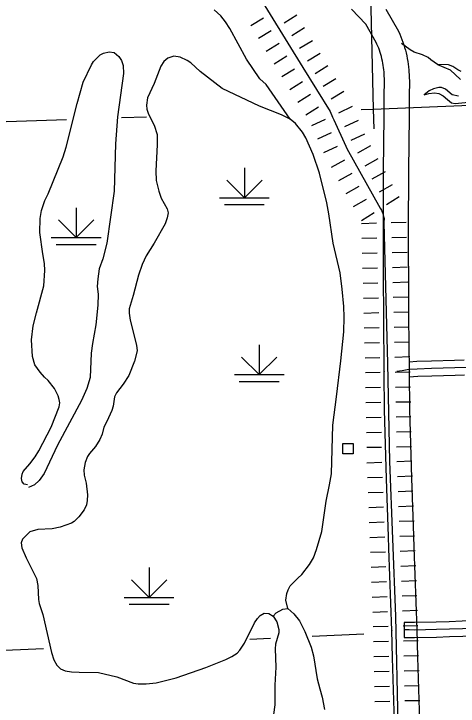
# Model space of a CAD drawing. Extents: x -19 to 366, y -4 to 359.
# Drawn here: x 164.605 to 165.449, y 177.879 to 179.195 of the extents above; entities that cross this region are included whole.
import ezdxf

# ---------------------------------------------------------------- set-up
doc = ezdxf.new("R2010")
doc.units = 0
for name, color, linetype in [('21', 7, 'Continuous'), ('R_Axis Annot', 7, 'Continuous'), ('R_Contour Annot', 7, 'Continuous'), ('R_Proposed Const Limits', 7, 'Continuous'), ('R_ROW', 7, 'Continuous'), ('R_Temp Easement', 7, 'Continuous'), ('Sheet Fence', 7, 'Continuous'), ('T_Drafting', 7, 'Continuous'), ('T_Indications', 7, 'Continuous'), ('T_Vehicle Path Lt Major', 7, 'Continuous')]:
    doc.layers.add(name, color=color, linetype=linetype)

msp = doc.modelspace()

# ---------------------------------------------------------------- linework, layer by layer
at = {"layer": '21'}
msp.add_lwpolyline([(165.2301, 178.3585), (165.2301, 178.3782), (165.2499, 178.3782), (165.2499, 178.3585)], close=True, dxfattribs=at)
at = {"layer": 'R_Axis Annot'}
for points in [[(165.2763, 179.5071), (165.2881, 179.0136)], [(165.2881, 179.0136), (166.2992, 179.0552)], [(165.2649, 179.0128), (165.2883, 179.0136)], [(165.2881, 179.0136), (165.2894, 178.9761)], [(164.2844, 178.98), (164.7046, 178.994)], [(164.8093, 178.9975), (164.8567, 178.9991)], [(165.0532, 178.0063), (165.0926, 178.0081)], [(165.1719, 178.0117), (165.2698, 178.0161)], [(164.3234, 177.9736), (164.661, 177.9887)]]:
    msp.add_lwpolyline(points, dxfattribs=at)
at = {"layer": 'R_Contour Annot'}
for p, q in [((165.3089, 178.5148), (165.3089, 178.5146)), ((165.3232, 178.023), (165.3232, 178.0229))]:
    msp.add_line(p, q, dxfattribs=at)
for points in [[(165.3089, 178.5146), (165.3079, 178.6184), (165.3076, 178.6965), (165.3074, 178.7341), (165.3073, 178.7665), (165.3073, 178.7826), (165.3077, 178.8972), (165.3088, 178.9998), (165.3089, 179.0415), (165.3094, 179.0636), (165.3086, 179.0847), (165.3082, 179.0885), (165.3076, 179.0927), (165.307, 179.0968), (165.3063, 179.101), (165.3054, 179.1051), (165.3045, 179.1093), (165.3034, 179.1134), (165.3023, 179.1175), (165.301, 179.1216), (165.2997, 179.1256), (165.2983, 179.1296), (165.2968, 179.1335), (165.2951, 179.1374), (165.2938, 179.1405), (165.274, 179.1751), (165.2465, 179.2035)], [(165.3121, 179.2037), (165.3361, 179.1619), (165.3386, 179.1562), (165.3407, 179.1512), (165.3426, 179.1461), (165.3445, 179.141), (165.3462, 179.1359), (165.3477, 179.1308), (165.3492, 179.1256), (165.3505, 179.1204), (165.3517, 179.1151), (165.3528, 179.1098), (165.3537, 179.1045), (165.3545, 179.0992), (165.3552, 179.0938), (165.3558, 179.088), (165.3567, 179.064), (165.3563, 179.041), (165.3562, 178.9995), (165.3551, 178.8968), (165.3547, 178.7824), (165.3546, 178.7665), (165.3547, 178.7343), (165.3549, 178.6967), (165.3552, 178.6188), (165.3563, 178.5151)], [(165.3232, 178.0229), (165.3177, 178.1788), (165.3169, 178.2013), (165.3133, 178.311), (165.3097, 178.4419), (165.309, 178.5119), (165.3089, 178.5148)], [(165.3563, 178.515), (165.3563, 178.5123), (165.357, 178.4428), (165.3606, 178.3125), (165.3643, 178.2028), (165.365, 178.1805), (165.3706, 178.0246)], [(165.3262, 177.042), (165.3253, 177.0619), (165.3229, 177.1113), (165.3226, 177.1194), (165.3223, 177.1278), (165.3222, 177.1362), (165.3223, 177.1451), (165.3241, 177.1695), (165.3284, 177.1929), (165.3331, 177.2157), (165.3371, 177.2371), (165.3388, 177.2588), (165.3389, 177.2815), (165.3379, 177.3349), (165.3367, 177.4104), (165.335, 177.5264), (165.3334, 177.6304), (165.3321, 177.7084), (165.33, 177.7926), (165.3288, 177.8344), (165.3279, 177.8696), (165.3249, 177.9706), (165.3232, 178.023)], [(165.3706, 178.0245), (165.3722, 177.9721), (165.3752, 177.8709), (165.3762, 177.8357), (165.3773, 177.7939), (165.3795, 177.7094), (165.3808, 177.6312), (165.3823, 177.5271), (165.3841, 177.4111), (165.3852, 177.3357), (165.3862, 177.2818), (165.3861, 177.2568), (165.3841, 177.2308), (165.3796, 177.2066), (165.3749, 177.1839), (165.3711, 177.1634), (165.3696, 177.1431), (165.3696, 177.1362), (165.3696, 177.1287), (165.3699, 177.1212), (165.3702, 177.1135), (165.3726, 177.064), (165.3735, 177.0444)]]:
    msp.add_lwpolyline(points, dxfattribs=at)
at = {"layer": 'R_Proposed Const Limits'}
for p, q in [((165.1183, 179.178), (165.1425, 179.1928)), ((165.055, 179.1726), (165.0792, 179.1874)), ((165.1331, 179.1537), (165.1573, 179.1686)), ((165.1331, 179.1537), (165.1573, 179.1686)), ((165.0698, 179.1483), (165.0941, 179.1631)), ((165.0846, 179.1241), (165.1089, 179.1389)), ((165.0846, 179.1241), (165.1089, 179.1389)), ((165.1479, 179.1295), (165.1722, 179.1443)), ((165.0995, 179.0999), (165.1237, 179.1147)), ((165.1628, 179.1053), (165.187, 179.1201)), ((165.1143, 179.0756), (165.1385, 179.0904)), ((165.1777, 179.0812), (165.2018, 179.0963)), ((165.1777, 179.0812), (165.2018, 179.0963)), ((165.1295, 179.0512), (165.1536, 179.0662)), ((165.1295, 179.0512), (165.1536, 179.0662)), ((165.1927, 179.0571), (165.2168, 179.0722)), ((165.2078, 179.033), (165.2319, 179.0481)), ((165.1445, 179.0271), (165.1686, 179.0421)), ((165.1596, 179.003), (165.1837, 179.018)), ((165.2226, 179.0069), (165.2483, 179.019)), ((165.2226, 179.0069), (165.2483, 179.019)), ((165.1712, 178.9827), (165.1969, 178.9948)), ((165.1712, 178.9827), (165.1969, 178.9948)), ((165.2342, 178.9808), (165.2601, 178.9925)), ((165.1825, 178.9573), (165.2083, 178.9691)), ((165.2459, 178.9549), (165.2718, 178.9666)), ((165.1942, 178.9315), (165.2201, 178.9432)), ((165.2585, 178.9308), (165.2834, 178.9446)), ((165.2585, 178.9308), (165.2834, 178.9446)), ((165.2089, 178.9031), (165.2337, 178.917)), ((165.2089, 178.9031), (165.2337, 178.917)), ((165.2724, 178.906), (165.2972, 178.9198)), ((165.2227, 178.8783), (165.2476, 178.8921)), ((165.2862, 178.8812), (165.311, 178.895)), ((165.2366, 178.8535), (165.2614, 178.8673)), ((165.3, 178.8563), (165.3249, 178.8702)), ((165.3, 178.8563), (165.3249, 178.8702)), ((165.2504, 178.8287), (165.2752, 178.8425)), ((165.2504, 178.8287), (165.2752, 178.8425)), ((165.3135, 178.8323), (165.3374, 178.8475)), ((165.2656, 178.8017), (165.2895, 178.817)), ((165.2655, 178.7965), (165.2939, 178.7973)), ((165.3223, 178.798), (165.3507, 178.7988)), ((165.3231, 178.7696), (165.3515, 178.7704)), ((165.3231, 178.7696), (165.3515, 178.7704)), ((165.2663, 178.7681), (165.2947, 178.7689)), ((165.2663, 178.7681), (165.2947, 178.7689)), ((165.267, 178.7397), (165.2954, 178.7405)), ((165.3238, 178.7412), (165.3522, 178.742)), ((165.2678, 178.7113), (165.2962, 178.7121)), ((165.3246, 178.7128), (165.353, 178.7136)), ((165.2686, 178.6829), (165.297, 178.6837)), ((165.2686, 178.6829), (165.297, 178.6837)), ((165.3254, 178.6844), (165.3537, 178.6852)), ((165.3254, 178.6844), (165.3537, 178.6852)), ((165.2693, 178.6545), (165.2977, 178.6553)), ((165.3261, 178.656), (165.3545, 178.6568)), ((165.2701, 178.6261), (165.2985, 178.6269)), ((165.3269, 178.6276), (165.3553, 178.6284)), ((165.3276, 178.5992), (165.356, 178.6)), ((165.3276, 178.5992), (165.356, 178.6)), ((165.2708, 178.5977), (165.2992, 178.5985)), ((165.2708, 178.5977), (165.2992, 178.5985)), ((165.2716, 178.5693), (165.3, 178.5701)), ((165.3284, 178.5708), (165.3568, 178.5716)), ((165.2724, 178.5409), (165.3008, 178.5417)), ((165.3292, 178.5424), (165.3576, 178.5432)), ((165.273, 178.5129), (165.3014, 178.5134)), ((165.273, 178.5129), (165.3014, 178.5134)), ((165.3298, 178.5139), (165.3582, 178.5144)), ((165.3298, 178.5139), (165.3582, 178.5144)), ((165.2735, 178.4845), (165.3019, 178.485)), ((165.3303, 178.4855), (165.3587, 178.486)), ((165.274, 178.4561), (165.3024, 178.4566)), ((165.3308, 178.4571), (165.3592, 178.4576)), ((165.2745, 178.4277), (165.3029, 178.4282)), ((165.2745, 178.4277), (165.3029, 178.4282)), ((165.3313, 178.4287), (165.3597, 178.4292)), ((165.3313, 178.4287), (165.3597, 178.4292)), ((165.2751, 178.3993), (165.3035, 178.3998)), ((165.3319, 178.4003), (165.3603, 178.4008)), ((165.2756, 178.3709), (165.304, 178.3714)), ((165.3324, 178.3719), (165.3608, 178.3724)), ((165.2761, 178.3416), (165.3045, 178.3427)), ((165.2761, 178.3416), (165.3045, 178.3427)), ((165.3329, 178.3438), (165.3613, 178.3449)), ((165.3329, 178.3438), (165.3613, 178.3449)), ((165.2772, 178.3132), (165.3056, 178.3143)), ((165.334, 178.3154), (165.3624, 178.3165)), ((165.2783, 178.2848), (165.3067, 178.2859)), ((165.3351, 178.287), (165.3635, 178.2881)), ((165.2794, 178.2564), (165.3078, 178.2575)), ((165.2794, 178.2564), (165.3078, 178.2575)), ((165.3362, 178.2586), (165.3646, 178.2597)), ((165.3362, 178.2586), (165.3646, 178.2597)), ((165.3373, 178.2302), (165.3657, 178.2313)), ((165.2805, 178.228), (165.3089, 178.2291)), ((165.2816, 178.1997), (165.31, 178.2007)), ((165.3384, 178.2018), (165.3667, 178.2029)), ((165.2827, 178.1713), (165.3111, 178.1724)), ((165.2827, 178.1713), (165.3111, 178.1724)), ((165.3394, 178.1734), (165.3678, 178.1745)), ((165.3394, 178.1734), (165.3678, 178.1745)), ((165.2838, 178.1429), (165.3122, 178.144)), ((165.3405, 178.1451), (165.3689, 178.1461)), ((165.2849, 178.1145), (165.3132, 178.1156)), ((165.3416, 178.1167), (165.37, 178.1178)), ((165.2859, 178.0861), (165.3143, 178.0872)), ((165.2859, 178.0861), (165.3143, 178.0872)), ((165.3427, 178.0883), (165.3711, 178.0894)), ((165.3427, 178.0883), (165.3711, 178.0894)), ((165.3438, 178.0599), (165.3722, 178.061)), ((165.287, 178.0577), (165.3154, 178.0588)), ((165.2878, 178.03), (165.3162, 178.0306)), ((165.3446, 178.0313), (165.373, 178.0319)), ((165.2885, 178.0016), (165.3169, 178.0022)), ((165.2885, 178.0016), (165.3169, 178.0022)), ((165.3453, 178.0029), (165.3737, 178.0035)), ((165.3453, 178.0029), (165.3737, 178.0035)), ((165.2891, 177.9732), (165.3175, 177.9738)), ((165.3459, 177.9745), (165.3743, 177.9751)), ((165.2898, 177.9448), (165.3182, 177.9454)), ((165.3466, 177.9461), (165.375, 177.9467)), ((165.2904, 177.9164), (165.3188, 177.917)), ((165.2904, 177.9164), (165.3188, 177.917)), ((165.3472, 177.9177), (165.3756, 177.9183)), ((165.3472, 177.9177), (165.3756, 177.9183)), ((165.2911, 177.888), (165.3195, 177.8886)), ((165.3479, 177.8893), (165.3763, 177.8899))]:
    msp.add_line(p, q, dxfattribs=at)
msp.add_lwpolyline([(165.0583, 179.2489), (165.1539, 179.0925), (165.2058, 179.0093), (165.2108, 178.9987), (165.2131, 178.9931), (165.2356, 178.9433), (165.2376, 178.9391), (165.3011, 178.8253), (165.3035, 178.8215), (165.3043, 178.8198), (165.3061, 178.815), (165.3078, 178.8099), (165.3085, 178.8059), (165.3081, 178.7983), (165.3153, 178.5304), (165.3187, 178.3436), (165.33, 178.0496), (165.3347, 177.8446)], dxfattribs=at)
at = {"layer": 'R_ROW'}
msp.add_line((165.3469, 178.038), (165.347, 178.0096), dxfattribs=at)
for points in [[(166.0341, 178.0453), (166.0152, 178.0448), (165.943, 178.0433), (165.913, 178.0422), (165.8683, 178.0406), (165.8169, 178.0392), (165.7361, 178.0367), (165.6535, 178.0338), (165.557, 178.0299), (165.4578, 178.0261), (165.4081, 178.0244), (165.3664, 178.0235), (165.3566, 178.0238), (165.3469, 178.0238)], [(165.4321, 178.0394), (165.4077, 178.0386), (165.3664, 178.0377), (165.3568, 178.038), (165.3469, 178.038)], [(165.532, 178.0431), (165.4573, 178.0403), (165.4321, 178.0394)], [(165.347, 178.0096), (165.3565, 178.0096), (165.3663, 178.0093), (165.4085, 178.0102), (165.4331, 178.011)], [(165.4331, 178.011), (165.4583, 178.0119), (165.533, 178.0147)]]:
    msp.add_lwpolyline(points, dxfattribs=at)
at = {"layer": 'R_Temp Easement'}
for points in [[(165.1302, 178.9945), (165.0845, 179.0602), (165.0726, 179.0713), (165.0469, 179.1084), (165.0154, 179.167), (165.0071, 179.1798), (164.9984, 179.191), (164.9852, 179.2027)], [(165.4103, 179.0985), (165.3972, 179.1072), (165.3927, 179.1118), (165.3817, 179.1172), (165.3659, 179.1217), (165.358, 179.1262), (165.3414, 179.1384)], [(165.4552, 179.0854), (165.449, 179.0884), (165.4396, 179.095), (165.431, 179.098), (165.4103, 179.0985), (165.4341, 179.0884), (165.4536, 179.0702)], [(165.4504, 179.0381), (165.4382, 179.041), (165.4252, 179.0518), (165.4177, 179.0548), (165.413, 179.0546), (165.4026, 179.0525), (165.3941, 179.0482), (165.385, 179.0408), (165.394, 179.0431), (165.4046, 179.0446), (165.4129, 179.0435), (165.421, 179.0388), (165.4292, 179.0318), (165.4371, 179.0256), (165.4438, 179.0241), (165.4817, 179.0284)], [(165.0978, 178.0496), (165.1033, 178.0563), (165.1158, 178.0635), (165.1253, 178.0642), (165.1371, 178.0541), (165.1475, 178.0409), (165.1579, 178.0209), (165.17, 177.9909), (165.1746, 177.9744), (165.1815, 177.9309), (165.1864, 177.9117), (165.1908, 177.8957), (165.195, 177.8724)]]:
    msp.add_lwpolyline(points, dxfattribs=at)
at = {"layer": 'Sheet Fence'}
for points in [[(168.7902, 2.2442), (168.5607, 10.8615), (168.3304, 19.479), (168.0993, 28.0965), (167.8673, 36.7142), (167.6346, 45.3321), (167.4011, 53.95), (167.1668, 62.5681), (166.9316, 71.1863), (166.6957, 79.8047), (166.459, 88.4232), (166.2215, 97.0418), (165.9832, 105.6605), (165.7441, 114.2794), (165.5043, 122.8984), (165.2636, 131.5176), (165.0221, 140.1368), (164.7799, 148.7563), (164.5369, 157.3758), (164.2931, 165.9955), (164.0485, 174.6153), (163.8031, 183.2352), (163.5569, 191.8553), (163.31, 200.4755), (163.0623, 209.0959), (162.8138, 217.7164), (162.5645, 226.337), (162.3145, 234.9577), (162.0637, 243.5786), (161.8121, 252.1997), (161.5597, 260.8208), (161.3066, 269.4421), (161.0527, 278.0636), (160.798, 286.6851), (160.5426, 295.3068), (160.2864, 303.9287), (160.0294, 312.5507), (159.7717, 321.1728), (159.5132, 329.7951), (159.2539, 338.4175), (158.9939, 347.04)], [(0, 172.2839), (7.1335, 172.2883), (14.267, 172.3015), (21.4005, 172.3236), (28.5339, 172.3544), (35.6673, 172.3941), (42.8006, 172.4426), (49.9339, 172.4999), (57.0671, 172.566), (64.2002, 172.6409), (71.3332, 172.7246), (78.4661, 172.8172), (85.5989, 172.9186), (92.7315, 173.0287), (99.8641, 173.1477), (106.9964, 173.2755), (114.1286, 173.4122), (121.2606, 173.5576), (128.3925, 173.7119), (135.5241, 173.8749), (142.6555, 174.0468), (149.7867, 174.2275), (156.9177, 174.417), (164.0485, 174.6153), (171.179, 174.8224), (178.3092, 175.0383), (185.4392, 175.2631), (192.5688, 175.4966), (199.6982, 175.739), (206.8273, 175.9902), (213.9561, 176.2502), (221.0845, 176.5189), (228.2126, 176.7965), (235.3404, 177.083), (242.4677, 177.3782), (249.5948, 177.6822), (256.7214, 177.995), (263.8476, 178.3167), (270.9735, 178.6471), (278.0989, 178.9863), (285.2239, 179.3344), (292.3485, 179.6912), (299.4726, 180.0569), (306.5963, 180.4314), (313.7195, 180.8146), (320.8422, 181.2067), (327.9644, 181.6076), (335.0862, 182.0172), (342.2074, 182.4357)]]:
    msp.add_spline(points, degree=3, dxfattribs=at)
at = {"layer": 'T_Drafting'}
for p, q in [((165.043, 178.9022), (165.043, 178.8453)), ((165.043, 178.8453), (165.0095, 178.8788)), ((165.043, 178.8453), (165.0765, 178.8788)), ((164.9957, 178.8453), (165.0904, 178.8453)), ((164.7231, 178.8263), (164.7231, 178.7695)), ((165.0051, 178.8324), (165.0809, 178.8324)), ((164.7231, 178.7695), (164.6896, 178.803)), ((164.7231, 178.7695), (164.7565, 178.803)), ((164.6757, 178.7695), (164.7704, 178.7695)), ((164.6852, 178.7566), (164.7609, 178.7566)), ((165.0712, 178.5658), (165.0712, 178.509)), ((165.0712, 178.509), (165.0377, 178.5425)), ((165.0712, 178.509), (165.1047, 178.5425)), ((165.0239, 178.509), (165.1186, 178.509)), ((165.0333, 178.4961), (165.1091, 178.4961)), ((164.8618, 178.1425), (164.8618, 178.0857)), ((164.8618, 178.0857), (164.8283, 178.1192)), ((164.8618, 178.0857), (164.8953, 178.1192)), ((164.8144, 178.0857), (164.9091, 178.0857)), ((164.8239, 178.0728), (164.8997, 178.0728))]:
    msp.add_line(p, q, dxfattribs=at)
at = {"layer": 'T_Indications'}
for points in [[(165.4608, 178.5365), (165.4428, 178.5359), (165.3985, 178.5347), (165.3711, 178.5337), (165.3561, 178.5327)], [(165.4978, 178.5234), (165.4432, 178.5217), (165.399, 178.5205), (165.3718, 178.5195), (165.356, 178.5185), (165.3528, 178.5179), (165.3496, 178.5173), (165.3463, 178.5166), (165.3431, 178.516), (165.3379, 178.5153), (165.3326, 178.5149)], [(165.4617, 178.5081), (165.4437, 178.5075), (165.3994, 178.5063), (165.3725, 178.5053), (165.3564, 178.5043)]]:
    msp.add_lwpolyline(points, dxfattribs=at)
at = {"layer": 'T_Vehicle Path Lt Major'}
for points in [[(164.6303, 178.2994), (164.624, 178.3006), (164.6207, 178.305), (164.6194, 178.3115), (164.6203, 178.3198), (164.6224, 178.3252), (164.6349, 178.3392), (164.6453, 178.353), (164.6522, 178.364), (164.6753, 178.4092), (164.6911, 178.4479), (164.6918, 178.4551), (164.6909, 178.4617), (164.6886, 178.4687), (164.6818, 178.4829), (164.6697, 178.4979), (164.6629, 178.5042), (164.6545, 178.514), (164.6448, 178.5279), (164.64, 178.5434), (164.638, 178.575), (164.6413, 178.6018), (164.6474, 178.6264), (164.6617, 178.6776), (164.6637, 178.7069), (164.6628, 178.7203), (164.66, 178.7385), (164.654, 178.7789), (164.6548, 178.806), (164.6574, 178.8209), (164.6633, 178.84), (164.6696, 178.8529), (164.6983, 178.9229), (164.7042, 178.9414), (164.7248, 179.0241), (164.7366, 179.0652), (164.7521, 179.0979), (164.7559, 179.1042), (164.7685, 179.1167), (164.7748, 179.1201), (164.7859, 179.1227), (164.7954, 179.1211), (164.8041, 179.1139), (164.8092, 179.1059), (164.8125, 179.0963), (164.8133, 179.0814), (164.8018, 178.9988), (164.7977, 178.9479), (164.7956, 178.8575), (164.7815, 178.7589), (164.7736, 178.7293), (164.7671, 178.7104), (164.7643, 178.6911), (164.7631, 178.6767), (164.7647, 178.6621), (164.7645, 178.6411), (164.7604, 178.6036), (164.7542, 178.5682), (164.7519, 178.5497), (164.7499, 178.5038)], [(165.1253, 178.0642), (165.1216, 178.0806), (165.1235, 178.0933), (165.126, 178.1), (165.1303, 178.1075), (165.1449, 178.122), (165.1524, 178.1288), (165.167, 178.1484), (165.1743, 178.1605), (165.1803, 178.1766), (165.1903, 178.211), (165.1983, 178.2687), (165.2045, 178.2996), (165.2085, 178.3202), (165.2114, 178.4128), (165.2179, 178.4666), (165.2264, 178.5355), (165.2319, 178.5905), (165.233, 178.618), (165.2323, 178.6385), (165.2291, 178.6712), (165.2248, 178.7025), (165.2116, 178.7588), (165.2038, 178.8149), (165.2, 178.8353), (165.1858, 178.892), (165.1738, 178.9275), (165.1595, 178.9589), (165.1535, 178.9702), (165.14, 178.9865), (165.1302, 178.9945), (165.1135, 179.0026), (165.0718, 179.0196), (165.001, 179.0529), (164.9591, 179.0851), (164.9414, 179.1015), (164.9339, 179.1064), (164.9207, 179.1127), (164.9091, 179.1142), (164.8975, 179.1107), (164.8899, 179.1044), (164.8841, 179.0955), (164.8715, 179.0624), (164.859, 179.0353), (164.857, 179.021), (164.8574, 179.0138), (164.8609, 179.0038), (164.8716, 178.9833), (164.8769, 178.9656), (164.8772, 178.9455), (164.8748, 178.8964), (164.8751, 178.878)], [(164.8751, 178.878), (164.88, 178.8578), (164.8845, 178.8447), (164.8959, 178.8239), (164.898, 178.8164), (164.8963, 178.8071), (164.8921, 178.7954), (164.8716, 178.7592), (164.8565, 178.7349), (164.8486, 178.7183), (164.8414, 178.698), (164.8317, 178.6593), (164.8241, 178.6338), (164.8241, 178.6259), (164.8258, 178.6125), (164.8381, 178.5652), (164.839, 178.5544), (164.834, 178.5346), (164.8234, 178.5074), (164.8127, 178.4908), (164.8001, 178.4743), (164.7958, 178.4666), (164.7932, 178.4491), (164.7912, 178.4408), (164.7814, 178.4197), (164.7756, 178.4089), (164.7724, 178.3958), (164.7681, 178.3854), (164.7598, 178.3723), (164.7484, 178.3589), (164.7446, 178.3531), (164.7402, 178.3423), (164.7375, 178.3279), (164.7386, 178.3178), (164.7424, 178.303), (164.7447, 178.2805), (164.7442, 178.2696), (164.7426, 178.2613), (164.7385, 178.2519), (164.7284, 178.2389), (164.7196, 178.2301), (164.714, 178.2265), (164.6927, 178.2189), (164.6776, 178.2158), (164.6502, 178.2145), (164.635, 178.2103), (164.621, 178.1964), (164.6185, 178.1895), (164.6196, 178.1795), (164.6279, 178.1606), (164.6477, 178.1215), (164.6505, 178.1081), (164.6514, 178.0818), (164.653, 178.0737), (164.6598, 178.0528), (164.6765, 177.9809), (164.6807, 177.9671), (164.6861, 177.9565), (164.6936, 177.9499), (164.7024, 177.946), (164.714, 177.9442), (164.7286, 177.9435)], [(164.7499, 178.5038), (164.7437, 178.4824), (164.733, 178.4599), (164.6878, 178.3752), (164.6622, 178.3208), (164.653, 178.3075), (164.6439, 178.2996), (164.6327, 178.2942)], [(164.7286, 177.9435), (164.7653, 177.943), (164.8004, 177.9343), (164.8321, 177.9225), (164.8412, 177.921), (164.8564, 177.9211), (164.875, 177.9231), (164.913, 177.9327), (164.9694, 177.9525), (165.008, 177.9678), (165.0188, 177.973), (165.0292, 177.9798), (165.0343, 177.9854), (165.0432, 177.9987), (165.0619, 178.0372), (165.0679, 178.0457), (165.073, 178.0511), (165.0808, 178.0557), (165.0896, 178.0548), (165.0978, 178.0496), (165.1044, 178.0391), (165.1086, 178.0248), (165.1087, 178.0184), (165.1021, 177.9964), (165.1016, 177.988), (165.103, 177.9528), (165.1007, 177.9186), (165.101, 177.8811), (165.0936, 177.8308)]]:
    msp.add_lwpolyline(points, dxfattribs=at)

doc.saveas('drawing.dxf')
